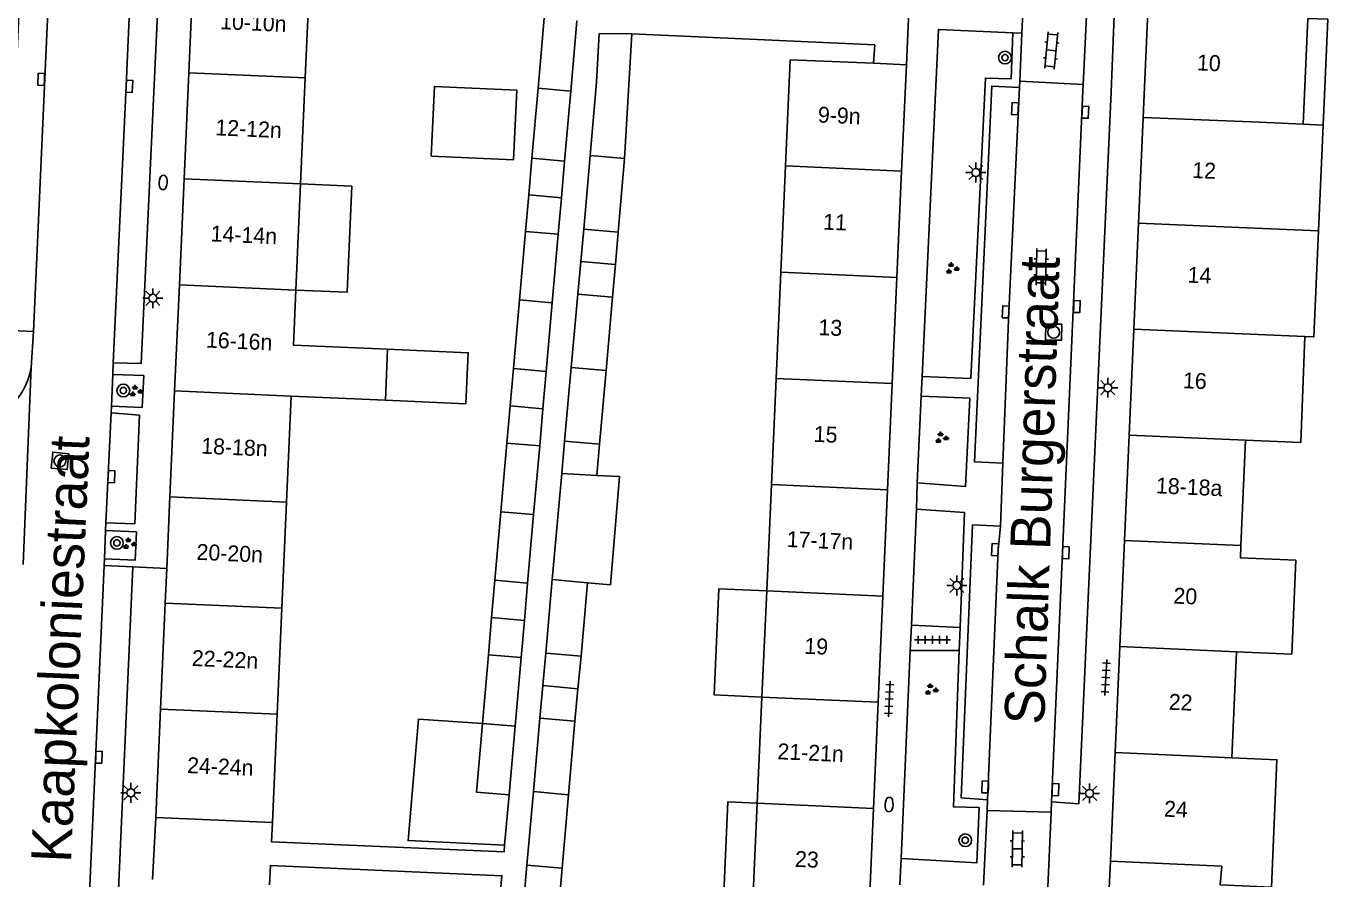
# Model space of a CAD drawing. Extents: x 132994 to 136000, y 393499 to 395512.
# Drawn here: x 133156.9 to 133238.6, y 395252.8 to 395306.3 of the extents above; entities that cross this region are included whole.
import ezdxf

# ---------------------------------------------------------------- set-up
doc = ezdxf.new("R2010")
doc.units = 0
for name, color, linetype in [('gg-afsc-erfafscheiding', 7, 'Continuous'), ('gg-anno-huisnummerreeks BGT', 7, 'Continuous'), ('gg-anno-openbare ruimte label', 7, 'Continuous'), ('gg-bbg-bijgebouw', 7, 'Continuous'), ('gg-bbg-gedigitaliseerde bebouwing', 7, 'Continuous'), ('gg-bbg-gedigitaliseerde bijgebouw', 7, 'Continuous'), ('gg-bbg-hoofdgebouw', 7, 'Continuous'), ('gg-bbg-luifel en loopbrug', 7, 'Continuous'), ('gg-bbg-tussenscheiding', 7, 'Continuous'), ('gg-knt-verharding', 7, 'Continuous'), ('gg-knt-verharding nz', 7, 'Continuous'), ('gt-grn-weggrens', 7, 'Continuous'), ('gt-symb-boom', 7, 'Continuous'), ('gt-symb-brandkraan', 7, 'Continuous'), ('gt-symb-groenvak', 7, 'Continuous'), ('gt-symb-klinker verharding', 7, 'Continuous'), ('gt-symb-kolk', 7, 'Continuous'), ('gt-symb-lichtmast', 7, 'Continuous'), ('gt-symb-rioolschacht', 7, 'Continuous'), ('gt-symb-tegel verharding', 7, 'Continuous')]:
    doc.layers.add(name, color=color, linetype=linetype)

# ---------------------------------------------------------------- blocks, each defined once
blk = doc.blocks.new('gt0-BOOM')
at = {"layer": 'gt-symb-boom'}
for radius in [0.4, 0.2]:
    blk.add_circle((0, 0), radius, dxfattribs=at)
blk = doc.blocks.new('gt0-KL1')
at = {"layer": 'gt-symb-klinker verharding'}
for p, q in [((-1.15, 0.3), (1.15, 0.3)), ((-1, -0.3), (-1, 0.3)), ((-0.5, 0.3), (-0.5, 0.45)), ((0, -0.3), (0, 0.3)), ((0.5, 0.3), (0.5, 0.45)), ((1, -0.3), (1, 0.3)), ((-1.15, -0.3), (1.15, -0.3)), ((-0.5, -0.45), (-0.5, -0.3)), ((0.5, -0.45), (0.5, -0.3))]:
    blk.add_line(p, q, dxfattribs=at)
blk = doc.blocks.new('gt0-LMAST')
at = {"layer": 'gt-symb-lichtmast'}
for p, q in [((-0.182, 0.173), (-0.447, 0.438)), ((-0.005, 0.246), (-0.005, 0.621)), ((0.172, 0.173), (0.437, 0.438)), ((-0.255, -0.004), (-0.63, -0.004)), ((-0.182, -0.181), (-0.447, -0.446)), ((-0.005, -0.254), (-0.005, -0.629)), ((0.437, -0.446), (0.172, -0.181)), ((0.245, -0.004), (0.62, -0.004))]:
    blk.add_line(p, q, dxfattribs=at)
blk.add_circle((-0.005, -0.004), 0.25, dxfattribs=at)
blk = doc.blocks.new('gt0-KOLK')
at = {"layer": 'gt-symb-kolk'}
blk.add_lwpolyline([(0, 0), (0.375, 0), (0.375, 0.4), (-0.375, 0.4), (-0.375, 0), (0, 0)], dxfattribs=at)
blk = doc.blocks.new('gt0-BR')
at = {"layer": 'gt-symb-brandkraan'}
for centre, radius, start, end in [((-0.244, 0), 0.206, 107.56694, 252.43307), ((0.599, -2.664), 3, 106.89205, 107.56694), ((0, -0.691), 0.938, 73.10799, 106.89205), ((-0.599, -2.664), 3, 72.43309, 73.10799), ((0.244, 0), 0.206, 287.56695, 72.43309), ((0.599, 2.664), 3, 252.43307, 253.10797), ((0, 0.691), 0.938, 253.10797, 286.89206), ((-0.599, 2.664), 3, 286.89206, 287.56695)]:
    blk.add_arc(centre, radius, start, end, dxfattribs=at)
blk = doc.blocks.new('gt0-GRVAK')
at = {"layer": 'gt-symb-groenvak'}
for p, q in [((-0.11, 0.189), (-0.228, 0.24)), ((-0.182, 0.153), (0.088, 0.153)), ((-0.091, 0.211), (-0.156, 0.322)), ((-0.047, 0.214), (-0.047, 0.393)), ((-0.004, 0.211), (0.061, 0.322)), ((0.015, 0.189), (0.133, 0.24)), ((0.262, -0.052), (0.197, 0.059)), ((0.305, -0.049), (0.305, 0.13)), ((0.349, -0.052), (0.414, 0.059)), ((-0.245, -0.228), (-0.363, -0.177)), ((-0.318, -0.264), (-0.047, -0.264)), ((-0.226, -0.206), (-0.291, -0.095)), ((-0.183, -0.203), (-0.183, -0.024)), ((-0.139, -0.206), (-0.074, -0.095)), ((-0.12, -0.228), (-0.002, -0.177)), ((0.243, -0.074), (0.125, -0.023)), ((0.17, -0.11), (0.441, -0.11)), ((0.368, -0.074), (0.486, -0.023))]:
    blk.add_line(p, q, dxfattribs=at)
blk = doc.blocks.new('gt0-RS')
at = {"layer": 'gt-symb-rioolschacht'}
blk.add_lwpolyline([(-0.5, -0.5), (0.5, -0.5), (0.5, 0.5), (-0.5, 0.5)], close=True, dxfattribs=at)
blk.add_circle((0, 0), 0.375, dxfattribs=at)
blk = doc.blocks.new('gt0-TEG1')
at = {"layer": 'gt-symb-tegel verharding'}
for p, q in [((-1.125, 0), (1.125, 0)), ((-0.9, -0.25), (-0.9, 0.25)), ((-0.45, -0.25), (-0.45, 0.25)), ((0, -0.25), (0, 0.25)), ((0.45, -0.25), (0.45, 0.25)), ((0.9, -0.25), (0.9, 0.25))]:
    blk.add_line(p, q, dxfattribs=at)

msp = doc.modelspace()

# ---------------------------------------------------------------- linework, layer by layer
at = {"layer": 'gg-afsc-erfafscheiding'}
for points in [[(133210.077, 395303.979), (133210.153, 395305.129), (133194.918, 395305.818)], [(133186.93, 395254.932), (133186.894, 395254.519), (133172.304, 395255.161), (133172.363, 395256.363)], [(133186.443, 395249.498), (133186.761, 395253.023), (133172.239, 395253.662), (133172.18, 395252.458)]]:
    msp.add_lwpolyline(points, dxfattribs=at)
at = {"layer": 'gg-bbg-bijgebouw'}
msp.add_line((133194.918, 395305.818), (133192.855, 395305.848), dxfattribs=at)
at = {"layer": 'gg-bbg-gedigitaliseerde bebouwing'}
for p, q in [((133174.711, 395309.716), (133174.418, 395303.064)), ((133237.033, 395300.156), (133237.325, 395306.798)), ((133204.545, 395297.543), (133204.833, 395304.206)), ((133174.418, 395303.064), (133174.125, 395296.412)), ((133238.288, 395300.101), (133237.033, 395300.156)), ((133237.995, 395293.462), (133238.288, 395300.101)), ((133204.25, 395290.881), (133204.545, 395297.543)), ((133174.125, 395296.412), (133173.833, 395289.76)), ((133203.956, 395284.219), (133204.25, 395290.881)), ((133179.447, 395282.845), (133179.59, 395286.046)), ((133203.662, 395277.556), (133203.956, 395284.219)), ((133173.54, 395283.108), (133173.247, 395276.456)), ((133173.54, 395283.108), (133179.447, 395282.845)), ((133233.124, 395273.729), (133233.414, 395280.349)), ((133203.662, 395277.556), (133203.368, 395270.894)), ((133173.247, 395276.456), (133172.955, 395269.803)), ((133203.073, 395264.232), (133203.368, 395270.894)), ((133172.955, 395269.803), (133172.662, 395263.151)), ((133232.541, 395260.421), (133232.833, 395267.075)), ((133202.779, 395257.569), (133203.073, 395264.232)), ((133172.662, 395263.151), (133172.363, 395256.363)), ((133202.485, 395250.907), (133202.779, 395257.569))]:
    msp.add_line(p, q, dxfattribs=at)
for points in [[(133237.13, 395286.841), (133237.702, 395286.816), (133237.995, 395293.462)], [(133179.59, 395286.046), (133173.681, 395286.309), (133173.833, 395289.76)], [(133233.414, 395280.349), (133236.875, 395280.197), (133237.13, 395286.841)], [(133232.833, 395267.075), (133236.304, 395266.923), (133236.562, 395272.815), (133233.091, 395272.967), (133233.124, 395273.729)], [(133235.028, 395252.315), (133235.376, 395260.297), (133232.541, 395260.421)], [(133235.028, 395252.315), (133231.825, 395252.462), (133231.925, 395253.624)]]:
    msp.add_lwpolyline(points, dxfattribs=at)
at = {"layer": 'gg-bbg-gedigitaliseerde bijgebouw'}
for p, q in [((133189.026, 395302.413), (133189.411, 395306.806)), ((133192.696, 395302.8), (133192.855, 395305.848)), ((133194.454, 395298), (133194.918, 395305.818)), ((133192.696, 395302.8), (133192.291, 395298.19)), ((133189.026, 395302.413), (133188.641, 395298.02)), ((133191.08, 395302.233), (133190.694, 395297.84)), ((133188.641, 395298.02), (133190.694, 395297.84)), ((133192.291, 395298.19), (133191.887, 395293.579)), ((133194.454, 395298), (133194.056, 395293.389)), ((133187.861, 395289.135), (133188.239, 395293.439)), ((133188.239, 395293.439), (133190.292, 395293.259)), ((133190.292, 395293.259), (133189.915, 395288.955)), ((133194.056, 395293.389), (133191.887, 395293.579)), ((133187.861, 395289.135), (133187.484, 395284.83)), ((133189.915, 395288.955), (133189.537, 395284.65)), ((133191.513, 395289.504), (133191.108, 395284.893)), ((133193.698, 395289.312), (133191.513, 395289.504)), ((133193.288, 395284.702), (133193.698, 395289.312)), ((133187.484, 395284.83), (133189.537, 395284.65)), ((133191.108, 395284.893), (133190.692, 395280.284)), ((133193.288, 395284.702), (133192.889, 395280.091)), ((133186.697, 395275.857), (133187.074, 395280.161)), ((133187.074, 395280.161), (133189.128, 395279.981)), ((133189.128, 395279.981), (133188.75, 395275.677)), ((133192.889, 395280.091), (133190.692, 395280.284)), ((133190.51, 395278.242), (133190.329, 395276.206)), ((133192.719, 395278.128), (133190.51, 395278.242)), ((133186.697, 395275.857), (133186.319, 395271.552)), ((133188.75, 395275.677), (133188.373, 395271.372)), ((133190.329, 395276.206), (133189.919, 395271.596)), ((133186.319, 395271.552), (133188.373, 395271.372)), ((133189.919, 395271.596), (133189.509, 395266.987)), ((133192.121, 395271.403), (133191.722, 395266.792)), ((133185.532, 395262.577), (133185.909, 395266.882)), ((133185.909, 395266.882), (133187.963, 395266.702)), ((133187.963, 395266.702), (133187.585, 395262.397)), ((133191.722, 395266.792), (133189.509, 395266.987)), ((133189.147, 395262.908), (133188.736, 395258.298)), ((133191.337, 395262.717), (133189.147, 395262.908)), ((133190.932, 395258.105), (133191.337, 395262.717)), ((133187.208, 395258.093), (133187.585, 395262.397)), ((133188.326, 395253.688), (133188.736, 395258.298)), ((133190.932, 395258.105), (133190.528, 395253.494)), ((133190.528, 395253.494), (133188.326, 395253.688))]:
    msp.add_line(p, q, dxfattribs=at)
for points in [[(133191.08, 395302.233), (133191.465, 395306.626), (133191.438, 395306.628)], [(133182.328, 395298.157), (133182.523, 395302.534), (133187.687, 395302.303), (133187.492, 395297.926), (133182.328, 395298.157)], [(133192.121, 395271.403), (133193.569, 395271.276), (133194.127, 395278.055), (133192.719, 395278.128)], [(133185.532, 395262.577), (133185.154, 395258.273), (133187.208, 395258.093)]]:
    msp.add_lwpolyline(points, dxfattribs=at)
at = {"layer": 'gg-bbg-hoofdgebouw'}
for p, q in [((133167.115, 395303.39), (133167.41, 395310.042)), ((133226.988, 395300.587), (133227.281, 395307.23)), ((133210.077, 395303.979), (133204.833, 395304.206)), ((133212.13, 395303.89), (133210.077, 395303.979)), ((133211.835, 395297.213), (133212.13, 395303.89)), ((133166.819, 395296.738), (133167.115, 395303.39)), ((133226.695, 395293.949), (133226.988, 395300.587)), ((133211.541, 395290.55), (133211.835, 395297.213)), ((133166.524, 395290.086), (133166.819, 395296.738)), ((133226.402, 395287.302), (133226.695, 395293.949)), ((133211.247, 395283.888), (133211.541, 395290.55)), ((133166.228, 395283.434), (133166.524, 395290.086)), ((133226.109, 395280.66), (133226.402, 395287.302)), ((133210.952, 395277.226), (133211.247, 395283.888)), ((133165.933, 395276.782), (133166.228, 395283.434)), ((133225.817, 395274.048), (133226.109, 395280.66)), ((133165.733, 395272.294), (133165.933, 395276.782)), ((133210.658, 395270.563), (133210.952, 395277.226)), ((133225.524, 395267.395), (133225.817, 395274.048)), ((133165.637, 395270.129), (133165.733, 395272.294)), ((133165.342, 395263.477), (133165.637, 395270.129)), ((133210.364, 395263.901), (133210.658, 395270.563)), ((133225.231, 395260.753), (133225.524, 395267.395)), ((133165.04, 395256.68), (133165.342, 395263.477)), ((133210.07, 395257.239), (133210.364, 395263.901)), ((133224.93, 395253.94), (133225.231, 395260.753)), ((133209.775, 395250.576), (133210.07, 395257.239)), ((133165.04, 395256.68), (133172.363, 395256.363)), ((133224.93, 395253.94), (133231.925, 395253.624))]:
    msp.add_line(p, q, dxfattribs=at)
at = {"layer": 'gg-bbg-luifel en loopbrug'}
for p, q in [((133188.641, 395298.02), (133188.44, 395295.729)), ((133190.493, 395295.55), (133190.694, 395297.84)), ((133188.44, 395295.729), (133188.239, 395293.439)), ((133190.493, 395295.55), (133188.44, 395295.729)), ((133190.292, 395293.259), (133190.493, 395295.55)), ((133191.7, 395291.542), (133191.887, 395293.579)), ((133193.877, 395291.351), (133194.056, 395293.389)), ((133191.513, 395289.504), (133191.7, 395291.542)), ((133193.877, 395291.351), (133191.7, 395291.542)), ((133193.698, 395289.312), (133193.877, 395291.351)), ((133187.279, 395282.495), (133187.484, 395284.83)), ((133189.332, 395282.316), (133189.537, 395284.65)), ((133187.074, 395280.161), (133187.279, 395282.495)), ((133189.332, 395282.316), (133187.279, 395282.495)), ((133189.128, 395279.981), (133189.332, 395282.316)), ((133190.51, 395278.242), (133190.692, 395280.284)), ((133192.889, 395280.091), (133192.719, 395278.128)), ((133186.319, 395271.552), (133186.114, 395269.217)), ((133188.168, 395269.037), (133188.373, 395271.372)), ((133185.909, 395266.882), (133186.114, 395269.217)), ((133186.114, 395269.217), (133188.168, 395269.037)), ((133187.963, 395266.702), (133188.168, 395269.037)), ((133189.328, 395264.948), (133189.509, 395266.987)), ((133191.722, 395266.792), (133191.53, 395264.755)), ((133189.147, 395262.908), (133189.328, 395264.948)), ((133189.328, 395264.948), (133191.53, 395264.755)), ((133191.53, 395264.755), (133191.337, 395262.717)), ((133187.208, 395258.093), (133186.93, 395254.932)), ((133188.131, 395251.498), (133188.326, 395253.688)), ((133190.528, 395253.494), (133190.34, 395251.352))]:
    msp.add_line(p, q, dxfattribs=at)
for points in [[(133238.288, 395300.101), (133238.58, 395306.743), (133237.325, 395306.798)], [(133174.125, 395296.412), (133177.337, 395296.271), (133177.045, 395289.619), (133173.833, 395289.76)], [(133179.59, 395286.046), (133184.643, 395285.824), (133184.502, 395282.623), (133179.447, 395282.845)], [(133203.073, 395264.232), (133200.081, 395264.364), (133200.376, 395271.026), (133203.368, 395270.894)], [(133185.532, 395262.577), (133181.53, 395262.844), (133180.87, 395255.23), (133186.93, 395254.932)], [(133202.779, 395257.569), (133200.921, 395257.65), (133200.631, 395250.988)]]:
    msp.add_lwpolyline(points, dxfattribs=at)
at = {"layer": 'gg-bbg-tussenscheiding'}
for p, q in [((133167.115, 395303.39), (133174.418, 395303.064)), ((133189.026, 395302.413), (133191.08, 395302.233)), ((133226.988, 395300.587), (133234.288, 395300.277)), ((133234.288, 395300.277), (133237.033, 395300.156)), ((133194.454, 395298), (133192.291, 395298.19)), ((133211.835, 395297.213), (133204.545, 395297.543)), ((133166.819, 395296.738), (133174.125, 395296.412)), ((133226.695, 395293.949), (133233.997, 395293.638)), ((133233.997, 395293.638), (133237.995, 395293.462)), ((133211.541, 395290.55), (133204.25, 395290.881)), ((133166.524, 395290.086), (133173.833, 395289.76)), ((133187.861, 395289.135), (133189.915, 395288.955)), ((133237.13, 395286.841), (133226.402, 395287.302)), ((133193.288, 395284.702), (133191.108, 395284.893)), ((133211.247, 395283.888), (133203.956, 395284.219)), ((133166.228, 395283.434), (133173.54, 395283.108)), ((133226.109, 395280.66), (133233.414, 395280.349)), ((133210.952, 395277.226), (133203.662, 395277.556)), ((133165.933, 395276.782), (133173.247, 395276.456)), ((133186.697, 395275.857), (133188.75, 395275.677)), ((133225.817, 395274.048), (133233.124, 395273.729)), ((133192.121, 395271.403), (133189.919, 395271.596)), ((133210.658, 395270.563), (133203.368, 395270.894)), ((133165.637, 395270.129), (133172.955, 395269.803)), ((133225.524, 395267.395), (133232.833, 395267.075)), ((133210.364, 395263.901), (133203.073, 395264.232)), ((133165.342, 395263.477), (133172.662, 395263.151)), ((133185.532, 395262.577), (133187.585, 395262.397)), ((133225.231, 395260.753), (133232.541, 395260.421)), ((133190.932, 395258.105), (133188.736, 395258.298)), ((133210.07, 395257.239), (133202.779, 395257.569))]:
    msp.add_line(p, q, dxfattribs=at)
at = {"layer": 'gg-knt-verharding'}
for p, q in [((133219.375, 395305.865), (133219.451, 395307.574)), ((133225.209, 395308.058), (133224.971, 395302.188)), ((133219.242, 395302.859), (133219.375, 395305.865)), ((133219.224, 395302.459), (133219.242, 395302.859)), ((133223.23, 395302.658), (133219.242, 395302.859)), ((133157.225, 395284.909), (133157.364, 395287.153)), ((133162.343, 395284.471), (133162.373, 395285.187)), ((133162.258, 395282.481), (133162.343, 395284.471)), ((133213.119, 395284.341), (133216.171, 395284.203)), ((133212.807, 395277.66), (133213.062, 395283.107)), ((133216.113, 395282.986), (133213.062, 395283.107)), ((133162.24, 395282.063), (133162.258, 395282.481)), ((133218.19, 395278.892), (133218.04, 395274.946)), ((133212.443, 395268.735), (133212.758, 395276.013)), ((133161.896, 395274.677), (133161.918, 395275.164)), ((133161.818, 395272.91), (133161.896, 395274.677)), ((133161.799, 395272.479), (133161.818, 395272.91)), ((133163.614, 395272.389), (133161.799, 395272.479)), ((133212.374, 395267.153), (133212.443, 395268.735)), ((133212.443, 395268.735), (133215.509, 395268.602)), ((133215.509, 395268.602), (133215.454, 395267.143)), ((133211.809, 395254.102), (133212.374, 395267.153)), ((133215.454, 395267.143), (133212.374, 395267.153)), ((133217.227, 395257.783), (133217.194, 395257.115)), ((133217.194, 395257.115), (133216.965, 395252.44)), ((133217.194, 395257.115), (133221.217, 395257.003)), ((133221.006, 395252.308), (133221.217, 395257.003)), ((133221.217, 395257.003), (133221.246, 395257.65))]:
    msp.add_line(p, q, dxfattribs=at)
for points in [[(133157.384, 395327.767), (133155.561, 395287.25), (133157.364, 395287.153)], [(133164.011, 395321.153), (133165.797, 395321.003), (133164.135, 395285.151), (133162.373, 395285.187)], [(133213.119, 395284.341), (133214.138, 395306.104), (133218.814, 395305.882)], [(133218.814, 395305.882), (133218.696, 395303.011), (133217.086, 395303.052), (133216.171, 395284.203)], [(133219.224, 395302.459), (133217.488, 395302.549), (133216.407, 395278.977), (133218.19, 395278.892)], [(133221.246, 395257.65), (133222.961, 395257.537), (133224.971, 395302.188)], [(133162.258, 395282.481), (133164.186, 395282.399), (133164.284, 395284.388), (133162.343, 395284.471)], [(133216.113, 395282.986), (133215.843, 395277.435), (133212.807, 395277.66)], [(133161.918, 395275.164), (133163.723, 395275.088), (133164.015, 395281.903), (133162.24, 395282.063)], [(133212.758, 395276.013), (133215.781, 395275.801), (133215.509, 395268.602)], [(133218.04, 395274.946), (133216.289, 395275.04), (133215.573, 395257.906), (133217.227, 395257.783)], [(133161.818, 395272.91), (133163.752, 395272.824), (133163.833, 395274.591), (133161.896, 395274.677)], [(133160.636, 395246.117), (133162.433, 395246.038), (133163.614, 395272.389)], [(133215.454, 395267.143), (133215.083, 395257.338), (133216.689, 395257.309), (133216.555, 395253.844), (133211.809, 395254.102)]]:
    msp.add_lwpolyline(points, dxfattribs=at)
msp.add_arc((133153.002, 395285.588), 4.277, 269.87682, 350.86482, dxfattribs=at)
at = {"layer": 'gg-knt-verharding nz'}
for p, q in [((133157.364, 395287.153), (133158.868, 395320.539)), ((133223.453, 395307.372), (133223.23, 395302.658)), ((133223.23, 395302.658), (133223.211, 395302.258)), ((133223.211, 395302.258), (133221.246, 395257.65)), ((133162.24, 395282.063), (133161.918, 395275.164)), ((133161.799, 395272.479), (133160.636, 395246.117))]:
    msp.add_line(p, q, dxfattribs=at)
for points in [[(133163.954, 395320.288), (133163.181, 395302.547), (133162.373, 395285.187)], [(133218.19, 395278.892), (133218.563, 395288.381), (133219.224, 395302.459)], [(133217.227, 395257.783), (133217.894, 395273.46), (133218.04, 395274.946)]]:
    msp.add_lwpolyline(points, dxfattribs=at)
at = {"layer": 'gt-grn-weggrens'}
for p, q in [((133212.13, 395303.89), (133212.311, 395307.781)), ((133218.814, 395305.882), (133219.375, 395305.865)), ((133156.733, 395272.548), (133157.225, 395284.909)), ((133213.119, 395284.341), (133213.062, 395283.107)), ((133212.758, 395276.013), (133212.807, 395277.66)), ((133163.614, 395272.389), (133165.733, 395272.294)), ((133165.04, 395256.68), (133164.83, 395252.79)), ((133211.715, 395252.447), (133211.809, 395254.102)), ((133224.93, 395253.94), (133224.74, 395249.97))]:
    msp.add_line(p, q, dxfattribs=at)

# ---------------------------------------------------------------- block references
at = {"layer": 'gt-symb-boom'}
for p in [(133218.32, 395304.337), (133163.008, 395283.455), (133162.603, 395273.897), (133215.825, 395255.25)]:
    msp.add_blockref('gt0-BOOM', p, dxfattribs=at)
at = {"layer": 'gt-symb-brandkraan'}
for p, rotation in [((133165.505, 395296.505), 86.67392639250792), ((133211.049, 395257.486), 87.42085249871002)]:
    msp.add_blockref('gt0-BR', p, dxfattribs=dict(at, rotation=rotation))
at = {"layer": 'gt-symb-groenvak'}
for p in [(133214.986, 395291.108), (133163.78, 395283.413), (133214.322, 395280.487), (133163.364, 395273.842), (133213.674, 395264.693)]:
    msp.add_blockref('gt0-GRVAK', p, dxfattribs=at)
at = {"layer": 'gt-symb-klinker verharding'}
for p, rotation in [((133221.221, 395304.787), 84.72259391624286), ((133220.588, 395291.207), 89.0260655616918), ((133219.093, 395254.709), 89.02606556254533)]:
    msp.add_blockref('gt0-KL1', p, dxfattribs=dict(at, rotation=rotation))
at = {"layer": 'gt-symb-kolk'}
for p, rotation in [((133158.053, 395302.966), 87.47809205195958), ((133163.181, 395302.547), -92.52190794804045), ((133219.147, 395301.117), 87.36361809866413), ((133223.158, 395300.921), -92.29290049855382), ((133218.563, 395288.381), 87.76436310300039), ((133222.628, 395288.734), -92.46466335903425), ((133162.061, 395278.061), -92.57914750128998), ((133217.894, 395273.46), 87.59258615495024), ((133221.935, 395273.291), -92.5791474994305), ((133161.274, 395260.469), -92.52190794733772), ((133217.275, 395258.588), 87.24916520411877), ((133221.287, 395258.432), -92.52190794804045)]:
    msp.add_blockref('gt0-KOLK', p, dxfattribs=dict(at, rotation=rotation))
at = {"layer": 'gt-symb-lichtmast'}
for p in [(133216.497, 395297.133), (133164.87, 395289.244), (133224.772, 395283.638), (133215.303, 395271.238), (133163.488, 395258.231), (133223.633, 395258.196)]:
    msp.add_blockref('gt0-LMAST', p, dxfattribs=at)
at = {"layer": 'gt-symb-rioolschacht'}
for p, rotation in [((133221.372, 395287.116), -90.80208851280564), ((133159.03, 395279.042), -5.967037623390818)]:
    msp.add_blockref('gt0-RS', p, dxfattribs=dict(at, rotation=rotation))
at = {"layer": 'gt-symb-tegel verharding'}
msp.add_blockref('gt0-TEG1', (133213.769, 395267.822), dxfattribs=at)
for p, rotation in [((133224.641, 395265.458), 86.9059419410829), ((133211.057, 395264.106), 87.47809205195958)]:
    msp.add_blockref('gt0-TEG1', p, dxfattribs=dict(at, rotation=rotation))

# ---------------------------------------------------------------- texts
at = {"layer": 'gg-anno-huisnummerreeks BGT'}
for s, p in [('10-10n', (133169.063, 395306.123)), ('10', (133230.345, 395303.541)), ('9-9n', (133206.566, 395300.269)), ('12-12n', (133168.767, 395299.466)), ('12', (133230.047, 395296.793)), ('11', (133206.892, 395293.553)), ('14-14n', (133168.472, 395292.811)), ('14', (133229.757, 395290.225)), ('13', (133206.6, 395286.935)), ('16-16n', (133168.176, 395286.154)), ('16', (133229.465, 395283.604)), ('15', (133206.304, 395280.241)), ('18-18n', (133167.88, 395279.498)), ('18-18a', (133227.775, 395277.009)), ('17-17n', (133204.613, 395273.645)), ('20-20n', (133167.585, 395272.842)), ('20', (133228.869, 395270.097)), ('19', (133205.717, 395266.948)), ('22-22n', (133167.289, 395266.186)), ('22', (133228.576, 395263.438)), ('21-21n', (133204.026, 395260.334)), ('24-24n', (133166.991, 395259.467)), ('24', (133228.28, 395256.734)), ('23', (133205.127, 395253.585))]:
    msp.add_text(s, height=1, rotation=357.5, dxfattribs=at).set_placement(p)
at = {"layer": 'gg-anno-openbare ruimte label'}
for s, rotation, p in [('Schalk Burgerstraat', 88.1, (133220.781, 395262.474)), ('Kaapkoloniestraat', 87.5, (133159.72, 395253.813))]:
    msp.add_text(s, height=2.5, rotation=rotation, dxfattribs=at).set_placement(p)

doc.saveas('drawing.dxf')
